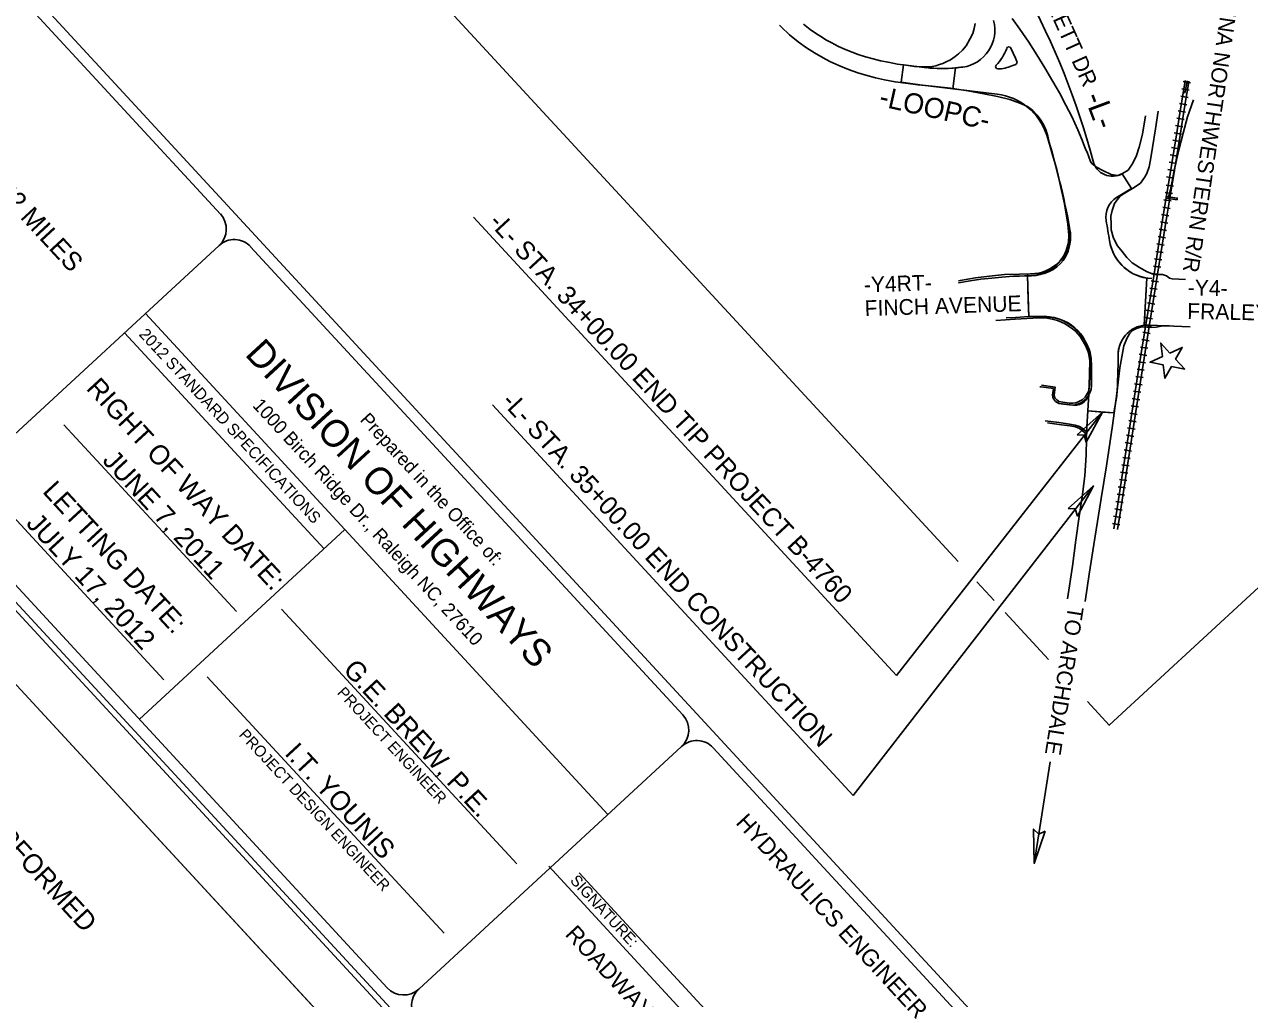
# Model space of a CAD drawing. Extents: x 1695041 to 1706254, y 786537 to 798223.
# Drawn here: x 1702539 to 1704183, y 793260 to 794568 of the extents above; entities that cross this region are included whole.
import ezdxf

# ---------------------------------------------------------------- set-up
doc = ezdxf.new("R2010")
doc.units = 0
for name, color, linetype in [('Default', 7, 'Continuous'), ('Old_Level_1', 7, 'Continuous'), ('Old_Level_3', 7, 'Continuous'), ('Old_Level_38', 7, 'Continuous'), ('Old_Level_47', 7, 'Continuous'), ('Old_Level_5', 7, 'Continuous'), ('Prop EOT', 7, 'Continuous'), ('Prop RDY Traffic Signal CELL', 7, 'Continuous'), ('Prop Terminator CELL', 7, 'Continuous'), ('Sheet Cutting Line CELL', 7, 'Continuous'), ('Sheet Data Field CELL', 7, 'Continuous'), ('Sheet Plot Border Inside CELL', 7, 'Continuous'), ('Sheet Plot Border Outside CELL', 7, 'Continuous'), ('Sheet Title CELL', 7, 'Continuous')]:
    doc.layers.add(name, color=color, linetype=linetype)

msp = doc.modelspace()

# ---------------------------------------------------------------- linework, layer by layer
at = {"layer": 'Default'}
for p, q in [((1703719, 794513.3), (1703716, 794490)), ((1703743.8, 794510.3), (1703736.9, 794511.1)), ((1703747, 794509.9), (1703743.8, 794510.3)), ((1703749.4, 794509.6), (1703747, 794509.9)), ((1703788.9, 794509.3), (1703785.5, 794481.1)), ((1703785.5, 794481.1), (1703788.9, 794509.3)), ((1703716, 794490), (1703737.9, 794486.9)), ((1703785.5, 794481.1), (1703844.6, 794474)), ((1704024.9, 794347.3), (1704012.7, 794367.2)), ((1704012.7, 794367.2), (1704012.7, 794367.2)), ((1704005, 794335.2), (1704024.9, 794347.3)), ((1703890.3, 794230.5), (1703885.6, 794230.3)), ((1703885.6, 794230.3), (1703886.4, 794202.2)), ((1704041.9, 794164.4), (1704045.6, 794227.2)), ((1703887.1, 794175.5), (1703912.9, 794174.7)), ((1704041.9, 794163.8), (1704041.9, 794164.4)), ((1704041.9, 794164.4), (1704041.9, 794164.4)), ((1704041.9, 794164.4), (1704041.9, 794164.4)), ((1703967.7, 794071.4), (1703964.4, 794012.3)), ((1704001.3, 794046.3), (1704005.6, 794069.4)), ((1703964.4, 794011.9), (1703966.7, 794048.9))]:
    msp.add_line(p, q, dxfattribs=at)
for points in [[(1703092.7, 794796.8), (1702997.1, 794708.5), (1703792.4, 793846.8)], [(1703736.9, 794511.1), (1703734, 794511.3), (1703722.4, 794512.8), (1703719, 794513.3)], [(1703737.9, 794486.9), (1703738.8, 794486.8), (1703757.7, 794484.7), (1703782.1, 794482), (1703785.6, 794481.5)], [(1704096.9, 794475.6), (1704099.6, 794491), (1704099.8, 794491.8)], [(1703886.4, 794202.2), (1703886.5, 794197.2), (1703887.1, 794175.5)], [(1703966.7, 794048.9), (1703986.1, 794047.4), (1704001.3, 794046.3)], [(1703965.9, 793658.9), (1703995.3, 793627), (1704247.3, 793859.6)], [(1703817.6, 793819.6), (1703840.8, 793794.5)], [(1703855.7, 793778.3), (1703913.7, 793715.5)]]:
    msp.add_lwpolyline(points, dxfattribs=at)
for centre, radius, start, end in [((1702989.1, 794124.6), 1018, 14.7589, 42.7091), ((1703791.7, 794559.9), 50, 277.9887, 14.8969), ((1703770.8, 794708.5), 200, 263.8554, 275.1944), ((1703770.8, 794708.5), 200, 275.1944, 277.9887), ((1703835.1, 794394.6), 80, 17.697, 83.1536), ((1702989.1, 794124.6), 968, 10.146, 17.697), ((1703999.6, 794390.9), 27, 194.7589, 298.9282), ((1704020.7, 794309.6), 30, 121.4124, 190.1653), ((1702989.1, 794124.6), 1018, 8.634, 10.1653), ((1703887.8, 794285.5), 55, 272.5979, 10.146), ((1704054.9, 794286.5), 60, 188.634, 261.1171), ((1703911.1, 794116.7), 58, 359.5057, 88.2385), ((1704047.1, 794124.2), 40, 97.5132, 179.9743), ((1702989.1, 794124.6), 1018, 356.8874, 359.9743), ((1702989.1, 794124.6), 980, 356.8874, 359.5057), ((1703947.4, 794013), 17, 356.2913, 357.4438)]:
    msp.add_arc(centre, radius, start, end, dxfattribs=at)
at = {"layer": 'Old_Level_1'}
for p, q in [((1703709.8, 793693.8), (1703141.9, 794309)), ((1703651.6, 793532.7), (1703167.4, 794057.3)), ((1703709.8, 793693.8), (1703986.1, 794047.4)), ((1703651.6, 793532.7), (1703974.1, 793948.3))]:
    msp.add_line(p, q, dxfattribs=at)
at = {"layer": 'Old_Level_3'}
for points in [[(1703923.2, 794378.6), (1703918.6, 794396.1), (1703914.6, 794409.3), (1703912.8, 794417.7), (1703910.5, 794425.4), (1703907.5, 794432.5), (1703903.6, 794439), (1703898.5, 794446), (1703892.5, 794452.3), (1703885.3, 794457.6), (1703875.3, 794462.1), (1703861.6, 794466.7), (1703845.3, 794470.9), (1703827, 794474.7), (1703805.5, 794478.6), (1703782.1, 794482), (1703757.7, 794484.7), (1703738.8, 794486.8), (1703721.9, 794488.8), (1703707.8, 794490.6), (1703693.4, 794493.5), (1703681.6, 794496), (1703668.5, 794499.6), (1703657.9, 794502.8), (1703645.3, 794507.3), (1703632.2, 794512.7), (1703620.2, 794518.1), (1703611.1, 794522.7), (1703599.7, 794529.4), (1703588.7, 794536.2), (1703577.7, 794544.2), (1703566.3, 794553.6), (1703554.9, 794564.4), (1703552.6, 794566.9)], [(1703584.9, 794567.9), (1703593.7, 794561), (1703601.2, 794555.9), (1703610.3, 794550.1), (1703614.9, 794547.2), (1703622, 794543.2), (1703632, 794538.1), (1703642.1, 794533.6), (1703650.3, 794530.4), (1703658.4, 794527.5), (1703667.9, 794524.3), (1703678.3, 794521.3), (1703688, 794519), (1703698.5, 794516.8), (1703710.9, 794514.4), (1703722.4, 794512.8), (1703734, 794511.3), (1703745.5, 794510.6), (1703752.4, 794510.7), (1703757.6, 794511.4), (1703762.5, 794512.3), (1703767.6, 794513.7), (1703771.9, 794515.2), (1703776.4, 794517.4), (1703782.2, 794520.3), (1703788.6, 794524.5), (1703793, 794528.2), (1703798.5, 794532.9), (1703803.4, 794538.9), (1703808.3, 794547.8), (1703812, 794555.6), (1703814.1, 794562), (1703815.5, 794568.8)], [(1703864.9, 794575.6), (1703875.1, 794561.5), (1703887.2, 794543.8), (1703898.1, 794526.8), (1703908.6, 794509.4), (1703919.6, 794491), (1703928.4, 794475.7), (1703937, 794459.5), (1703945, 794443.9), (1703953.2, 794426.2), (1703959.1, 794412.4), (1703963.5, 794400.4)], [(1704061, 794451.2), (1704057.3, 794427.7), (1704053.5, 794402.5), (1704050.6, 794385.9), (1704048.9, 794376.6), (1704045.6, 794367.7), (1704042.6, 794362.1), (1704037.1, 794354.7), (1704028.5, 794348.6), (1704018.7, 794342.9), (1704010.2, 794337.6), (1704007.2, 794334.1), (1704002.5, 794327.4), (1703999.2, 794317.9), (1703997.5, 794310.2), (1703997.6, 794299.3), (1703997.9, 794292.1)], [(1704043.7, 794444.9), (1704039.7, 794420.4), (1704035.4, 794403), (1704031.7, 794391.8), (1704027.1, 794381.3), (1704020.5, 794372.2), (1704013.2, 794367.6), (1704006.7, 794365), (1703997.6, 794366.2), (1703986.4, 794371.5), (1703978, 794375.9), (1703971.9, 794380.8), (1703969.9, 794383.6), (1703965.5, 794396), (1703963.5, 794400.4)], [(1703940.7, 794289.9), (1703939.8, 794299.5), (1703935.3, 794326.7), (1703928.4, 794357), (1703923.2, 794378.6)], [(1703792.7, 794223.6), (1703795.1, 794224), (1703815.9, 794227.6), (1703834.4, 794229.8), (1703854.5, 794231.9), (1703874.6, 794232.5), (1703889.3, 794233.1), (1703895.2, 794233.2), (1703900.2, 794234), (1703905.6, 794235.2), (1703910.8, 794237.2), (1703915.7, 794239.5), (1703920.6, 794242.7), (1703924.9, 794246), (1703929, 794250.1), (1703932.1, 794253.9), (1703934.6, 794258), (1703937.5, 794264.4), (1703940.5, 794275.2), (1703941.2, 794284.2), (1703940.7, 794289.9)], [(1703793.1, 794220.9), (1703793.1, 794220.9), (1703808.4, 794223.4), (1703823, 794225.6), (1703837.6, 794227.3), (1703851.1, 794228.6), (1703866.9, 794229.6), (1703881.7, 794230.1), (1703890.8, 794230.4), (1703897.3, 794230.9), (1703902.6, 794231.9), (1703907.7, 794233.3), (1703913.6, 794235.4), (1703919.8, 794238.6), (1703924.7, 794242.3), (1703929.7, 794246.6), (1703933.4, 794251), (1703936.4, 794255.9), (1703939.9, 794263.3), (1703942, 794270.7), (1703943.1, 794277.9), (1703943.3, 794287.3), (1703942.9, 794290.8)], [(1704056.9, 794232.1), (1704054.1, 794232.5), (1704046.1, 794235.8), (1704036, 794241.4), (1704026.1, 794247.6), (1704018.7, 794254.7), (1704012.5, 794262.8), (1704006.1, 794270.4), (1704001.1, 794280.7), (1703997.9, 794292.1)], [(1704056.9, 794232.1), (1704059.2, 794231.7)], [(1704097.7, 794225.3), (1704079.8, 794226.3), (1704076, 794227.2), (1704071.9, 794230.2), (1704066.7, 794232.1), (1704063.3, 794231.9), (1704059.2, 794231.7)], [(1703843.1, 794170.5), (1703868.9, 794172.2), (1703892.5, 794173.2), (1703904.6, 794173.7), (1703911.8, 794173.3), (1703918.7, 794172.2), (1703925.9, 794170.1), (1703931.3, 794168.2), (1703936, 794165.6), (1703942, 794162), (1703946, 794159.2), (1703950.2, 794155.6), (1703956, 794148.8), (1703959.1, 794144.4), (1703962.2, 794139.1), (1703964.7, 794133.8), (1703966.8, 794128.2), (1703968.3, 794121.8), (1703969.4, 794113.4), (1703969.2, 794096.3), (1703968.9, 794084), (1703968, 794076.5), (1703966.1, 794072.7), (1703962.8, 794067.2), (1703958.8, 794063.9), (1703954.3, 794061.4), (1703950.6, 794059.9), (1703946.3, 794059.4), (1703941.5, 794059.3), (1703927.7, 794061.8), (1703924.7, 794063.8), (1703922.2, 794066.7), (1703921.3, 794070.7), (1703922.8, 794080.8), (1703904.2, 794083.6)], [(1703856.7, 794173.7), (1703869.5, 794174.3), (1703887.6, 794175.5), (1703899.7, 794175.8), (1703908.8, 794175.9), (1703914.7, 794175.4), (1703921.2, 794174.3), (1703928.4, 794171.9), (1703934.7, 794169.2), (1703940.2, 794166.1), (1703945.8, 794162.2), (1703950.4, 794158.3), (1703955.7, 794152.7), (1703960.6, 794146.3), (1703964.5, 794139.5), (1703968.1, 794131.5), (1703969.4, 794127.4), (1703971, 794119.2), (1703971.6, 794109.3), (1703971.6, 794094.2), (1703971.2, 794082.4), (1703970.8, 794078.2), (1703970.2, 794075.6), (1703968.2, 794071.3), (1703966.6, 794068.2), (1703964.6, 794065.4)], [(1703962.7, 793793.2), (1703968.4, 793829.9), (1703975.8, 793878.2), (1703984.4, 793931.3), (1703991.5, 793975.3), (1703999.4, 794029.2), (1704005.5, 794072.4), (1704009.6, 794106.9), (1704014.9, 794136.4), (1704018.8, 794146.2), (1704022.6, 794152.6), (1704026.6, 794156.7), (1704031.6, 794159.7), (1704037, 794161.4), (1704042.3, 794162), (1704045.8, 794161.5)], [(1704045.8, 794161.5), (1704047.6, 794161.3)], [(1704047.6, 794161.3), (1704051.8, 794160.7), (1704058, 794161.3), (1704065, 794162.8), (1704075.7, 794163.7)], [(1703964.6, 794065.4), (1703961.2, 794062.5), (1703957.2, 794060), (1703953.8, 794058.5), (1703950.7, 794057.5), (1703946.9, 794056.8), (1703941.9, 794057), (1703933.9, 794058), (1703927.4, 794059.1), (1703925.3, 794060.2), (1703923.2, 794061.7), (1703921.7, 794063.5), (1703920.3, 794065.3), (1703919.5, 794067.2), (1703919, 794070.4), (1703920.3, 794079), (1703903.8, 794081.1), (1703902.2, 794081.3)], [(1703909.4, 794035.8), (1703928.2, 794033.3), (1703942.1, 794031.3), (1703949.3, 794029.9), (1703955.4, 794027.9), (1703960.1, 794025), (1703963.8, 794021.9), (1703965.4, 794018.6)], [(1703912.2, 794032.9), (1703931, 794030.3), (1703942.9, 794028.8), (1703949.8, 794027.5), (1703955.5, 794025.3), (1703958.3, 794023.2), (1703961.9, 794019.9), (1703964.3, 794017.7)], [(1703964.3, 794017.7), (1703964.8, 794011.8), (1703964.3, 793989.5), (1703962.3, 793961.6), (1703958.9, 793933.4), (1703954.9, 793907.1), (1703950.3, 793875.5)], [(1703950.3, 793875.5), (1703945.7, 793840.4), (1703939.1, 793796.9)]]:
    msp.add_lwpolyline(points, dxfattribs=at)
at = {"layer": 'Old_Level_47'}
msp.add_line((1703894.6, 793441.6), (1703916, 793578), dxfattribs=at)
at = {"layer": 'Old_Level_5'}
for p, q in [((1704104.4, 794489.5), (1704094.6, 794491.2)), ((1704101, 794469.8), (1704091.1, 794471.5)), ((1704102.7, 794479.6), (1704092.8, 794481.4)), ((1704097.5, 794450.1), (1704087.6, 794451.8)), ((1704099.2, 794459.9), (1704089.4, 794461.7)), ((1704094, 794430.4), (1704084.2, 794432.1)), ((1704095.7, 794440.2), (1704085.9, 794442)), ((1704092.3, 794420.5), (1704082.4, 794422.3)), ((1704088.8, 794400.8), (1704078.9, 794402.6)), ((1704090.5, 794410.7), (1704080.7, 794412.4)), ((1704085.3, 794381.1), (1704075.5, 794382.9)), ((1704087.1, 794391), (1704077.2, 794392.7)), ((1704083.6, 794371.3), (1704073.7, 794373)), ((1704081.6, 794350.4), (1704071.8, 794352)), ((1704081.8, 794361.4), (1704072, 794363.2)), ((1704080.1, 794340.6), (1704070.2, 794342.1)), ((1704076.9, 794320.8), (1704067.1, 794322.4)), ((1704078.5, 794330.7), (1704068.6, 794332.2)), ((1704073.8, 794301.1), (1704063.9, 794302.6)), ((1704075.4, 794310.9), (1704065.5, 794312.5)), ((1704072.2, 794291.2), (1704062.3, 794292.7)), ((1704069.1, 794271.4), (1704059.2, 794273)), ((1704070.6, 794281.3), (1704060.8, 794282.9)), ((1704065.9, 794251.7), (1704056, 794253.2)), ((1704067.5, 794261.5), (1704057.6, 794263.1)), ((1704064.4, 794241.8), (1704054.5, 794243.4)), ((1704061.2, 794222), (1704051.3, 794223.6)), ((1704062.8, 794231.9), (1704052.9, 794233.5)), ((1704058.1, 794202.3), (1704048.2, 794203.9)), ((1704059.6, 794212.2), (1704049.8, 794213.7)), ((1704056.5, 794192.4), (1704046.6, 794194)), ((1704053.3, 794172.7), (1704043.5, 794174.2)), ((1704054.9, 794182.5), (1704045, 794184.1)), ((1704050.2, 794152.9), (1704040.3, 794154.5)), ((1704051.8, 794162.8), (1704041.9, 794164.4)), ((1704048.6, 794143), (1704038.8, 794144.6)), ((1704045.5, 794123.3), (1704035.6, 794124.9)), ((1704047.1, 794133.2), (1704037.2, 794134.7)), ((1704042.3, 794103.5), (1704032.5, 794105.1)), ((1704043.9, 794113.4), (1704034, 794115)), ((1704040.8, 794093.7), (1704030.9, 794095.2)), ((1704037.6, 794073.9), (1704027.8, 794075.5)), ((1704039.2, 794083.8), (1704029.3, 794085.4)), ((1704034.5, 794054.2), (1704024.6, 794055.7)), ((1704036.1, 794064), (1704026.2, 794065.6)), ((1704032.9, 794044.3), (1704023, 794045.9)), ((1704029.8, 794024.5), (1704019.9, 794026.1)), ((1704031.3, 794034.4), (1704021.5, 794036)), ((1704026.6, 794004.8), (1704016.7, 794006.4)), ((1704028.2, 794014.7), (1704018.3, 794016.2)), ((1704025, 793994.9), (1704015.2, 793996.5)), ((1704021.9, 793975.2), (1704012, 793976.7)), ((1704023.5, 793985), (1704013.6, 793986.6)), ((1704018.8, 793955.4), (1704008.9, 793957)), ((1704020.3, 793965.3), (1704010.5, 793966.8)), ((1704017.2, 793945.5), (1704007.3, 793947.1)), ((1704014, 793925.8), (1704004.2, 793927.3)), ((1704015.6, 793935.7), (1704005.7, 793937.2)), ((1704010.9, 793906), (1704001, 793907.6)), ((1704012.5, 793915.9), (1704002.6, 793917.5)), ((1704009.3, 793896.1), (1703999.5, 793897.7))]:
    msp.add_line(p, q, dxfattribs=at)
for points in [[(1704094.4, 794476), (1704097.2, 794491.4), (1704097.3, 794492.2)], [(1704099.4, 794475.1), (1704102.1, 794490.6), (1704102.2, 794491.5)], [(1704094.4, 794476), (1704090, 794448.4), (1704085.3, 794419.7), (1704075, 794356.6)], [(1704099.4, 794475.2), (1704095, 794447.6), (1704090.3, 794418.9), (1704080, 794355.7)], [(1704108.3, 794466.5), (1704100.3, 794443.7), (1704094.5, 794421.6), (1704088.5, 794399.2), (1704082.5, 794371.8)], [(1704082.5, 794371.8), (1704077.6, 794345.7), (1704074.1, 794334)], [(1704075, 794356.5), (1704067.8, 794311.2), (1704055.3, 794233.1), (1704038.7, 794129), (1704030.1, 794074.8)], [(1704080, 794355.8), (1704072.7, 794310.4), (1704060.2, 794232.3), (1704043.6, 794128.2), (1704035, 794074)], [(1704030, 794074.7), (1704013.6, 793968), (1704005.2, 793915.1), (1704001.4, 793890.6)], [(1704034.9, 794074), (1704018.6, 793967.3), (1704010.2, 793914.3), (1704006.3, 793889.9)]]:
    msp.add_lwpolyline(points, dxfattribs=at)
msp.add_lwpolyline([(1704086.2, 794332.2), (1704071.4, 794334.5), (1704071.7, 794336.8), (1704086.6, 794334.6)], close=True, dxfattribs=at)
at = {"layer": 'Prop EOT'}
for p, q in [((1703719, 794513.3), (1703716, 794490)), ((1703743.8, 794510.3), (1703719, 794513.3)), ((1703749.4, 794509.6), (1703743.8, 794510.3)), ((1703788.9, 794509.3), (1703785.5, 794481.1)), ((1703869.8, 794514.1), (1703864.6, 794511.9)), ((1703716, 794490), (1703740.8, 794486.5)), ((1703844.6, 794474), (1703740.8, 794486.5)), ((1704024.9, 794347.3), (1704012.7, 794367.2)), ((1704024.9, 794347.3), (1704005, 794335.2)), ((1703890.3, 794230.5), (1703866.7, 794229.5)), ((1703885.6, 794232.7), (1703886.5, 794197.2)), ((1704045.6, 794227.2), (1704041.9, 794163.8)), ((1703886.4, 794202.2), (1703887.1, 794175.5)), ((1703887.1, 794175.5), (1703912.9, 794174.7)), ((1704048.7, 794164.1), (1704103.7, 794161.9)), ((1703967.7, 794071.4), (1703966.7, 794048.9)), ((1703928.8, 794058.7), (1703946.5, 794056.8)), ((1704005.6, 794069.4), (1704001.3, 794046.3)), ((1703966.7, 794048.9), (1704001.3, 794046.3))]:
    msp.add_line(p, q, dxfattribs=at)
for centre, radius, start, end in [((1702989.1, 794124.6), 1018, 14.7589, 42.7091), ((1703791.7, 794559.9), 50, 277.9887, 14.8969), ((1703794.1, 794559.6), 68, 316.63, 339.3051), ((1703860.5, 794534.6), 3, 25.1924, 159.3051), ((1702989.1, 794124.6), 966, 24.0356, 25.1924), ((1703868.6, 794516.9), 3, 292.6149, 24.0356), ((1703770.8, 794708.5), 200, 263.1536, 277.9887), ((1703845.7, 794510.9), 3, 136.63, 271.7512), ((1703844.2, 794560.9), 53, 271.7512, 292.6149), ((1703835.1, 794394.6), 80, 17.697, 83.1536), ((1702989.1, 794124.6), 968, 10.146, 17.697), ((1703999.6, 794390.9), 27, 194.7589, 299.2661), ((1704020.7, 794309.6), 30, 121.4124, 190.1653), ((1702989.1, 794124.6), 1018, 8.634, 10.1653), ((1703887.8, 794285.5), 55, 272.5979, 10.146), ((1704054.9, 794286.5), 60, 188.634, 267.7131), ((1703911.1, 794116.7), 58, 359.5057, 88.2385), ((1704047.1, 794124.2), 40, 87.7131, 179.9743), ((1702989.1, 794124.6), 1018, 356.8874, 359.9743), ((1702989.1, 794124.6), 980, 356.8874, 359.5057), ((1703949.8, 794074.6), 18, 264.0066, 357.0156)]:
    msp.add_arc(centre, radius, start, end, dxfattribs=at)
at = {"layer": 'Prop RDY Traffic Signal CELL'}
msp.add_lwpolyline([(1704076.7, 794126.6), (1704064.4, 794139.9), (1704066.5, 794121.9), (1704050, 794114.3), (1704067.8, 794110.7), (1704069.9, 794092.7), (1704078.8, 794108.5), (1704096.6, 794105), (1704084.3, 794118.3), (1704093.2, 794134.2), (1704076.7, 794126.6)], dxfattribs=at)
at = {"layer": 'Prop Terminator CELL'}
for points in [[(1703952.2, 794016.9), (1703986.1, 794047.4), (1703964.4, 794006.9), (1703961.7, 794016.4)], [(1703940.2, 793917.8), (1703974.1, 793948.3), (1703952.4, 793907.8), (1703949.7, 793917.3)], [(1703909.2, 793484.9), (1703894.6, 793441.6), (1703893.7, 793487.6), (1703900.7, 793480.7)]]:
    msp.add_lwpolyline(points, close=True, dxfattribs=at)
at = {"layer": 'Sheet Cutting Line CELL'}
msp.add_line((1700402.1, 795984.5), (1703828.7, 792272.3), dxfattribs=at)
at = {"layer": 'Sheet Plot Border Inside CELL'}
msp.add_lwpolyline([(1700478, 796001.5), (1703869.1, 792327.8), (1706194.9, 794474.8), (1702803.9, 798148.4)], close=True, dxfattribs=at)
at = {"layer": 'Sheet Plot Border Outside CELL'}
msp.add_lwpolyline([(1706253.6, 794510.5), (1702826.9, 798222.8), (1700402.1, 795984.5), (1703828.7, 792272.3)], close=True, dxfattribs=at)
at = {"layer": 'Sheet Title CELL'}
for p, q in [((1701348.1, 795910.6), (1704237.6, 792780.3)), ((1702028.9, 795150.9), (1702802.2, 794313.2)), ((1702800.5, 794270.8), (1702447.8, 793945.2)), ((1702842.9, 794269.1), (1703422.8, 793640.9)), ((1703322.4, 793507.4), (1702701.8, 794179.8)), ((1702941.4, 793863.8), (1702673.7, 794153.8)), ((1702823.7, 793779.7), (1702592.3, 794030.4)), ((1702864.3, 793947.4), (1702864.3, 793947.4)), ((1702726.2, 793688), (1702494.8, 793938.8)), ((1702969.5, 793889.8), (1702693.4, 793634.9)), ((1702707.9, 793905.1), (1702707.9, 793905.1)), ((1702884.4, 793783), (1703200, 793440.9)), ((1702784.4, 793692.2), (1703102.4, 793347.8)), ((1703068.4, 793272.9), (1703421.1, 793598.4)), ((1703463.5, 793596.8), (1703870, 793156.4)), ((1703243, 793437.7), (1703692, 792951.3)), ((1703283.8, 793428.8), (1703577.3, 793110.9))]:
    msp.add_line(p, q, dxfattribs=at)
for points in [[(1700817.3, 795645.2), (1703828.9, 792382.6)], [(1702446.1, 793902.8), (1703026, 793274.6)]]:
    msp.add_lwpolyline(points, dxfattribs=at)
for centre, start, end in [((1702780.2, 794292.9), 312.7091, 42.7091), ((1702820.9, 794248.9), 42.7091, 132.7091), ((1703400.9, 793620.6), 312.7091, 42.7091), ((1703441.6, 793576.5), 42.7091, 132.7091), ((1703048.2, 793295), 222.7091, 312.7091), ((1703088.9, 793250.9), 132.7091, 222.7091)]:
    msp.add_arc(centre, 30, start, end, dxfattribs=at)

# ---------------------------------------------------------------- texts
at = {"layer": 'Default'}
for s, p in [('-L- STA. 34+00.00 END TIP PROJECT B-4760', (1703161.2, 794301)), ('-L- STA. 35+00.00 END CONSTRUCTION', (1703178.3, 794060.3))]:
    msp.add_text(s, height=25, rotation=312.7091, dxfattribs=at).set_placement(p)
at = {"layer": 'Old_Level_38'}
msp.add_text('CLEARING ON THIS PROJECT SHALL BE PERFORMED', height=26, rotation=312.7091, dxfattribs=at).set_placement((1702003.8, 794014.4))
at = {"layer": 'Sheet Data Field CELL'}
for s, p in [('JUNE 7, 2011', (1702642.7, 793981.4)), ('JULY 17, 2012', (1702540.3, 793896.9)), ('G.E. BREW, P.E.', (1702965.7, 793700.6)), ('I.T. YOUNIS', (1702887.4, 793588.5))]:
    msp.add_text(s, height=26.25, rotation=312.7091, dxfattribs=at).set_placement(p)
at = {"layer": 'Sheet Title CELL'}
for s, height, rotation, p in [('CAROLINA NORTHWESTERN R/R', 21.157, 261.6993, (1704159, 794682.9)), ('SURRETT DR', 21.16, 294.2459, (1703886.1, 794648.3)), ('-LOOPC-', 27, 347.3903, (1703685, 794458.6)), ('-L-', 30, 290.5818, (1703961.3, 794470.5)), ('0.332 MILES', 25.313, 312.7091, (1702468.8, 794377.3)), ('-Y4RT- ', 21.16, 1.8541, (1703666.2, 794207.8)), ('-Y4-', 21.16, 358.7619, (1704100.4, 794204.2)), ('FINCH AVENUE', 21.157, 1.8541, (1703667.3, 794176.1)), ('FRALEY RD', 21.16, 358.7619, (1704099.7, 794172.5)), ('2012 STANDARD SPECIFICATIONS', 15.6, 312.7091, (1702692.1, 794151)), ('DIVISION OF HIGHWAYS', 36.562, 312.7091, (1702834, 794124.2)), ('RIGHT OF WAY DATE: ', 26.249, 312.7091, (1702621, 794078.4)), ('1000 Birch Ridge Dr., Raleigh NC, 27610', 18, 312.7091, (1702844.4, 794055.6)), ('Prepared in the Office of:', 17.998, 312.7091, (1702988.6, 794036.2)), ('LETTING DATE:', 26.249, 312.7091, (1702562.4, 793940)), ('TO ARCHDALE', 21.157, 261.0378, (1703940.2, 793787.6)), ('PROJECT ENGINEER', 14.998, 312.7091, (1702958.1, 793670)), ('PROJECT DESIGN ENGINEER', 14.998, 312.7091, (1702826.2, 793613.5)), (' HYDRAULICS ENGINEER', 22.5, 312.7091, (1703487.3, 793501.7)), ('SIGNATURE:', 15, 312.7091, (1703270.7, 793417.9)), ('ROADWAY DESIGN ENGINEER', 22.498, 312.7091, (1703263.8, 793345.6))]:
    msp.add_text(s, height=height, rotation=rotation, dxfattribs=at).set_placement(p)

doc.saveas('drawing.dxf')
